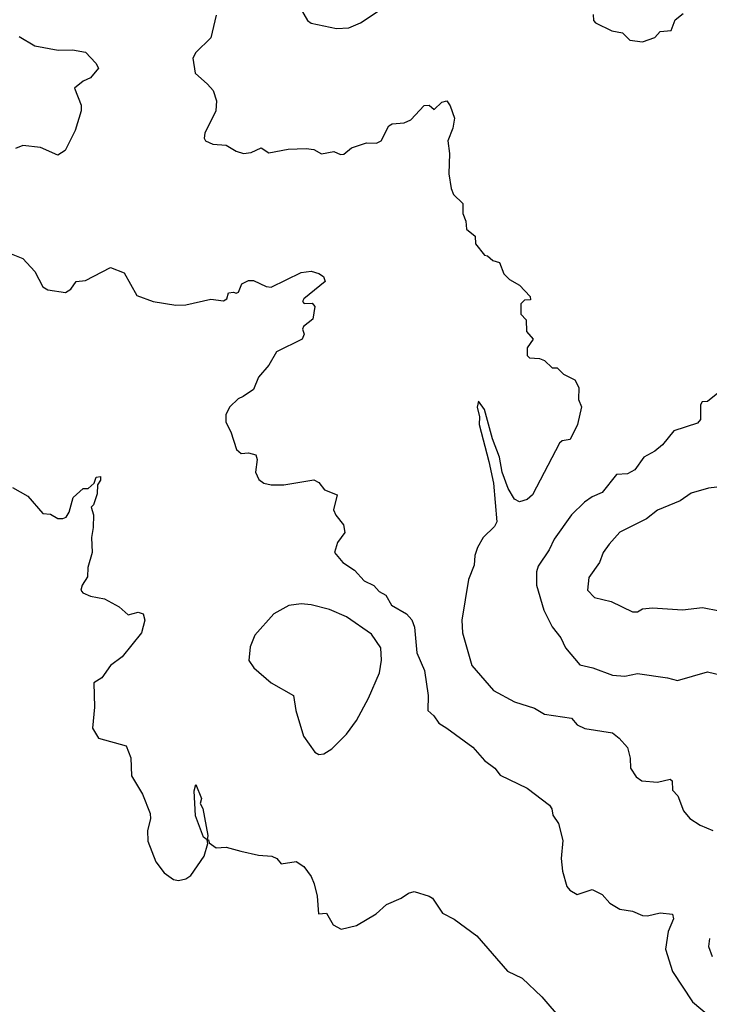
# Model space of a CAD drawing. Extents: x 1268547 to 1425625, y 515768 to 616754.
# Tile 475 of 507: x 1387212 to 1389962, y 588715 to 592638. Entities that reach past the tile are written whole.
import ezdxf

# ---------------------------------------------------------------- set-up
doc = ezdxf.new("R2010")
doc.units = 0

msp = doc.modelspace()

# ---------------------------------------------------------------- linework, layer by layer
at = {"layer": '0CON10XD'}
for points in [[(1388330.8, 592685), (1388360, 592635), (1388374.2, 592624.2), (1388475, 592602.9), (1388525, 592605.7), (1388571.2, 592625), (1388693.6, 592706.4)], [(1387996, 592655), (1387974.3, 592565.7), (1387915, 592507.1), (1387902.2, 592485), (1387912.5, 592425), (1387960.8, 592380.8), (1387983.3, 592355), (1387996.7, 592315), (1387993.8, 592275), (1387950, 592185), (1387947.5, 592165), (1387952.5, 592155), (1387981.7, 592141.7), (1388035, 592137.5), (1388075, 592114), (1388105, 592104.2), (1388135, 592108.6), (1388175, 592127.5), (1388205, 592107.5), (1388282.3, 592122.3), (1388355, 592124), (1388385, 592120), (1388415, 592103.8), (1388465, 592112.5), (1388490.7, 592100.7), (1388505, 592101.2), (1388535, 592127.5), (1388595, 592146.7), (1388635, 592146), (1388653.3, 592155), (1388684, 592215), (1388697.1, 592222.9), (1388745, 592226.7), (1388772, 592238), (1388825, 592296.2), (1388845, 592296.7), (1388865, 592280), (1388895, 592308.8), (1388915, 592313.8), (1388928.9, 592295), (1388946.2, 592245), (1388939.1, 592205), (1388918.8, 592155), (1388925.8, 592104.2), (1388923.2, 592023.2), (1388932.9, 591965), (1388941.2, 591941.2), (1388978.8, 591905), (1388978.8, 591865), (1388991.2, 591835), (1388993, 591803), (1389027.5, 591775), (1389030, 591745), (1389065, 591700), (1389077, 591697), (1389098.3, 591678.3), (1389125, 591670), (1389142.5, 591625), (1389165, 591602.5), (1389205, 591580), (1389247.5, 591535), (1389248.3, 591521.7), (1389225, 591520), (1389210, 591505), (1389210, 591465), (1389231.7, 591441.7), (1389233.3, 591395), (1389260, 591365), (1389235, 591330), (1389235, 591300), (1389245, 591290), (1389285, 591287.5), (1389305, 591280), (1389335, 591250), (1389355, 591250), (1389380, 591225), (1389425, 591202.5), (1389441.7, 591171.7), (1389440, 591125), (1389452.5, 591095), (1389436.7, 591025), (1389407.5, 590965), (1389375, 590960), (1389365, 590950), (1389257.1, 590745), (1389235, 590725.5), (1389205, 590717.1), (1389185, 590727.1), (1389160.1, 590770.1), (1389136, 590835), (1389125, 590894.3), (1389097.5, 590967.5), (1389065.6, 591085), (1389041.7, 591118.3), (1389036.7, 591093.3), (1389045.7, 591055.7), (1389044.6, 591025), (1389082.9, 590877.1), (1389101.5, 590791.5), (1389115, 590636.7), (1389105, 590618.1), (1389060.6, 590575), (1389037.1, 590535), (1389026.7, 590503.3), (1389023.5, 590465), (1389002.1, 590407.9), (1388975.5, 590245), (1388977.8, 590195), (1389014.5, 590064.5), (1389100.8, 589965), (1389185, 589920), (1389265, 589894), (1389305, 589871.2), (1389412.5, 589855), (1389435, 589828), (1389465, 589814.2), (1389575, 589796.2), (1389602.5, 589775), (1389635, 589737.5), (1389646.7, 589695), (1389647.5, 589655), (1389670.5, 589620.5), (1389692.5, 589605), (1389755, 589600), (1389805, 589611.2), (1389813.3, 589605), (1389815, 589567.5), (1389836.7, 589545), (1389858.8, 589485), (1389883.3, 589455), (1389925, 589428), (1389975, 589407.5)], [(1389498.3, 592658.3), (1389500, 592635), (1389507.5, 592625), (1389573.5, 592593.5), (1389615, 592585.7), (1389645, 592556.7), (1389695, 592550), (1389745, 592566.7), (1389765, 592590), (1389810, 592595), (1389825, 592636.7), (1389857.7, 592662.3)], [(1387210.3, 592570.3), (1387273, 592533), (1387366.3, 592516.3), (1387423.1, 592516.9), (1387475, 592508.8), (1387515.8, 592465), (1387526, 592444), (1387495, 592406), (1387465, 592392.5), (1387431.2, 592365), (1387457, 592297), (1387457.5, 592275), (1387433.9, 592196.1), (1387393.9, 592116.1), (1387365, 592097.5), (1387295, 592128), (1387225, 592136), (1387195, 592124)], [(1387165, 591710), (1387225, 591686.7), (1387273.3, 591635), (1387305, 591573.8), (1387325, 591561.2), (1387395, 591550.8), (1387415.7, 591564.3), (1387437.5, 591595), (1387475, 591598.8), (1387575, 591650), (1387629.5, 591629.5), (1387679.3, 591539.3), (1387745, 591514.2), (1387835, 591500.8), (1387875, 591502), (1387975, 591523.8), (1388025, 591517.5), (1388037.5, 591525), (1388045, 591550), (1388065, 591552.5), (1388075, 591547.5), (1388085, 591552.5), (1388097.5, 591585), (1388125, 591598.8), (1388145, 591598.8), (1388195, 591574), (1388215, 591572.5), (1388335, 591630), (1388375, 591636), (1388405, 591626.2), (1388424, 591614), (1388430, 591595), (1388345, 591525.8), (1388340, 591515), (1388347, 591507), (1388377.8, 591507.8), (1388389.2, 591495), (1388380.8, 591445), (1388343.3, 591415), (1388340, 591405), (1388346.7, 591385), (1388338.8, 591365), (1388235.6, 591314.4), (1388205, 591261.2), (1388165, 591214), (1388145, 591164), (1388103.5, 591136.5), (1388083.6, 591126.4), (1388050, 591095), (1388034.2, 591064.2), (1388034.2, 591034.2), (1388053.8, 590995), (1388076.2, 590925), (1388095, 590908.8), (1388125, 590912), (1388153.9, 590903.9), (1388158.8, 590885), (1388152, 590835), (1388165.9, 590805.9), (1388185, 590791.2), (1388215, 590784), (1388265, 590784.2), (1388385, 590803.8), (1388405, 590793.3), (1388427.5, 590765), (1388477.5, 590745), (1388464, 590685), (1388473, 590663), (1388503.3, 590625), (1388508.8, 590595), (1388478.8, 590555), (1388467.5, 590515), (1388500, 590475), (1388547.5, 590445), (1388585, 590402.5), (1388623.6, 590383.6), (1388645, 590360), (1388672.5, 590345), (1388694.4, 590304.4), (1388755, 590270), (1388776.2, 590246.2), (1388786.9, 590216.9), (1388795.6, 590115), (1388825.5, 590045), (1388841.4, 589945), (1388838.8, 589885), (1388863.9, 589863.9), (1388883.3, 589835), (1388915, 589814.4), (1389019.3, 589739.3), (1389065.6, 589685.6), (1389106.2, 589655), (1389127.7, 589627.7), (1389235, 589576.2), (1389325, 589507.5), (1389333.9, 589493.9), (1389338.3, 589468.3), (1389360, 589435), (1389377.6, 589367.6), (1389370.6, 589295), (1389376.9, 589245), (1389394.2, 589184.2), (1389405, 589170), (1389435, 589152.5), (1389495, 589172.5), (1389535, 589152.5), (1389565, 589118), (1389605, 589093.3), (1389655, 589085.8), (1389695, 589069.2), (1389715, 589067.5), (1389765, 589078.6), (1389815, 589073.8), (1389819.4, 589055), (1389798.2, 589005), (1389786.9, 588935), (1389815, 588845.8), (1389894.1, 588725), (1389960.7, 588669.3)], [(1389995, 591149.2), (1389955, 591116.7), (1389932.5, 591115), (1389927, 591103), (1389926, 591045), (1389915, 591030), (1389820.2, 590999.8), (1389775, 590944.4), (1389745, 590919.2), (1389700, 590895), (1389665, 590844.4), (1389635, 590828), (1389591.2, 590825), (1389535, 590753.3), (1389495, 590736.7), (1389464.4, 590715.6), (1389412.5, 590665), (1389342.7, 590567.3), (1389322.5, 590525), (1389279.1, 590460.9), (1389272.7, 590437.3), (1389273, 590385), (1389302.1, 590285), (1389335, 590218.5), (1389369.1, 590175), (1389388.8, 590135), (1389445, 590067.1), (1389497.5, 590055), (1389575.6, 590025.6), (1389625, 590022.5), (1389675, 590033.1), (1389795, 590015.7), (1389835, 590004.3), (1389955, 590039.2), (1390005, 590027.5)], [(1387184.2, 590774.2), (1387245, 590738.8), (1387305, 590670), (1387335, 590667.5), (1387365, 590650), (1387385, 590650), (1387397.5, 590655), (1387410, 590675), (1387425, 590733.3), (1387465, 590770), (1387485, 590770), (1387509.3, 590790.7), (1387517.5, 590815), (1387535, 590817.5), (1387535, 590802.5), (1387522.5, 590785), (1387521.2, 590748.8), (1387506.7, 590705), (1387497.5, 590695), (1387506.2, 590665), (1387505.8, 590615), (1387498, 590575), (1387500.8, 590515), (1387484, 590455), (1387482.3, 590417.7), (1387461.2, 590385), (1387456.7, 590365), (1387464.2, 590354.2), (1387495, 590341.2), (1387550.7, 590330.7), (1387608.3, 590298.3), (1387645, 590266.7), (1387685, 590277.1), (1387705, 590270), (1387710.8, 590245), (1387697.5, 590195), (1387621.2, 590098.8), (1387575, 590064.2), (1387540, 590015), (1387508, 589995), (1387510.8, 589899.2), (1387502, 589815), (1387526.7, 589775), (1387636.7, 589745), (1387656.1, 589696.1), (1387658.6, 589625), (1387702.6, 589552.6), (1387732, 589475), (1387733.6, 589453.6), (1387722.4, 589407.6), (1387723.5, 589365), (1387755, 589282), (1387788, 589238), (1387825, 589212), (1387845, 589208), (1387875, 589214), (1387895, 589228), (1387948, 589305), (1387962.5, 589355), (1387960, 589370), (1387945, 589380), (1387913.8, 589465), (1387907.5, 589565), (1387915, 589590), (1387937.5, 589535), (1387932.5, 589515), (1387942.5, 589495), (1387962.5, 589387.5), (1387960, 589370), (1387965, 589370), (1387967.5, 589357.5), (1387995, 589338.8), (1388035, 589341.2), (1388094.4, 589324.4), (1388165, 589308.6), (1388217.5, 589305), (1388237.5, 589295), (1388255, 589274), (1388315, 589283.3), (1388345, 589263.3), (1388375, 589223.8), (1388386.4, 589195), (1388398.8, 589145), (1388403.3, 589075), (1388435, 589077.5), (1388461.7, 589031.7), (1388494.5, 589014.5), (1388555, 589029.1), (1388632.9, 589075), (1388675, 589111.9), (1388732.7, 589137.3), (1388762.3, 589157.7), (1388785, 589163.8), (1388845, 589146.2), (1388857.5, 589137.5), (1388898.2, 589078.2), (1388945, 589053.8), (1389035, 588987.9), (1389156.6, 588846.6), (1389215, 588818.8), (1389293.8, 588745), (1389375, 588650)], [(1390035, 590780.8), (1389958.4, 590771.6), (1389889.1, 590750.9), (1389845, 590720.8), (1389755, 590682.9), (1389711.1, 590648.9), (1389605, 590595.5), (1389562, 590548), (1389538.1, 590515), (1389524.3, 590475), (1389481.9, 590415), (1389475.6, 590365), (1389504.2, 590335), (1389569.8, 590319.8), (1389655, 590277.8), (1389675, 590278.9), (1389695, 590290.8), (1389735, 590294.4), (1389855, 590286.5), (1389935, 590296.1), (1390001.8, 590281.8)], [(1388405, 589710), (1388425, 589712.9), (1388457.1, 589732.9), (1388515, 589790.6), (1388554.5, 589845), (1388603.3, 589935), (1388646.7, 590035), (1388654.2, 590085.8), (1388652.5, 590135), (1388615, 590188.8), (1388515, 590258.8), (1388447.3, 590287.3), (1388375, 590305.8), (1388335, 590310.8), (1388285, 590304), (1388225, 590270.8), (1388150, 590185), (1388131.3, 590138.7), (1388125.8, 590085), (1388145.6, 590055.6), (1388215, 589996), (1388304.2, 589945), (1388312.9, 589885), (1388343.7, 589783.7), (1388388.8, 589718.8), (1388405, 589710)], [(1389962.5, 588977.5), (1389958.5, 588945), (1389973.6, 588905)]]:
    msp.add_lwpolyline(points, dxfattribs=at)

doc.saveas('drawing.dxf')
